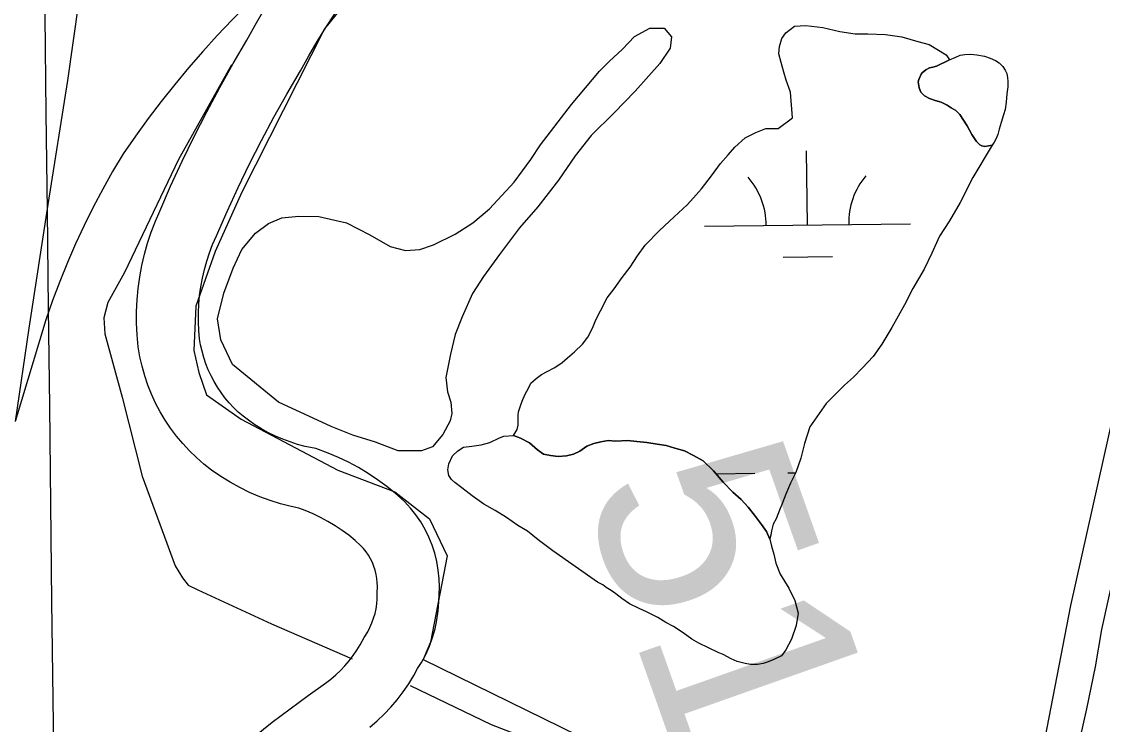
# Model space of a CAD drawing. Extents: x 3677843 to 3715951, y 511991 to 537744.
# Drawn here: x 3703076 to 3703600, y 528617 to 528958 of the extents above; entities that cross this region are included whole.
import ezdxf

# ---------------------------------------------------------------- set-up
doc = ezdxf.new("R2010")
doc.units = 0
for name, color, linetype in [('V-GRID-MAJR', 7, 'Continuous'), ('V-RAIL-TRAK', 7, 'Continuous'), ('V-ROAD-CNTR', 7, 'Continuous'), ('V-SITE-OTLN', 7, 'Continuous'), ('V-SITE-VEGE', 7, 'Continuous'), ('V-SURV-IDEN', 7, 'Continuous'), ('V-TOPO-SHOR', 7, 'Continuous'), ('V-WETL-SWMP', 7, 'Continuous')]:
    doc.layers.add(name, color=color, linetype=linetype)

msp = doc.modelspace()

# ---------------------------------------------------------------- linework, layer by layer
at = {"layer": 'V-GRID-MAJR'}
msp.add_spline([(3703218.92, 517647.956), (3703148.433, 523705.434), (3703077.91, 529765.996), (3703007.387, 535826.572), (3703007.3510000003, 535829.642)], degree=3, dxfattribs=at)
at = {"layer": 'V-RAIL-TRAK'}
for points in [[(3703166.424, 529410.921), (3703158.335, 529353.156), (3703149.721, 529288.633), (3703143.165, 529237.493), (3703136.694, 529198.452), (3703129.986, 529159.452), (3703119.5330000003, 529082.807), (3703108.913, 529006.187), (3703098.13, 528929.59), (3703088.603, 528869.578), (3703079.3740000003, 528809.5160000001), (3703072.642, 528764.208)], [(3703192.883, 528973.8150000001), (3703185.342, 528966.518), (3703177.9590000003, 528959.061), (3703170.74, 528951.447), (3703163.684, 528943.678), (3703156.801, 528935.759), (3703150.086, 528927.694), (3703143.548, 528919.485), (3703137.1890000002, 528911.14), (3703131.0100000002, 528902.657), (3703125.0160000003, 528894.045), (3703119.978, 528885.55), (3703115.1550000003, 528876.932), (3703110.5470000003, 528868.1950000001), (3703106.1580000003, 528859.348), (3703101.99, 528850.392), (3703098.0500000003, 528841.338), (3703094.335, 528832.185), (3703090.849, 528822.9450000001), (3703087.597, 528813.618), (3703072.642, 528764.208)]]:
    msp.add_lwpolyline(points, dxfattribs=at)
at = {"layer": 'V-ROAD-CNTR'}
for points in [[(3703188.9343319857, 528611.7284683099), (3703197.4116859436, 528618.4485224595), (3703206.0158635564, 528625.0089768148), (3703214.74372956, 528631.4041390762), (3703223.2224405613, 528637.3715141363), (3703225.7855946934, 528639.3392543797), (3703228.1808281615, 528641.3856829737), (3703230.4698996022, 528643.5601003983), (3703232.642320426, 528645.8470699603), (3703234.6854725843, 528648.2403397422), (3703236.6047153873, 528650.7419237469), (3703238.387800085, 528653.3357922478), (3703240.034982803, 528656.0268850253), (3703241.9274375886, 528659.5088005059), (3703243.6628009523, 528662.321956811), (3703244.7750685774, 528664.4300022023), (3703245.7378045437, 528666.5991252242), (3703246.550067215, 528668.8330224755), (3703247.210050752, 528671.1136011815), (3703247.710630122, 528673.4328824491), (3703248.0548960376, 528675.7908585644), (3703248.238283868, 528678.1616012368), (3703248.2670298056, 528681.3125269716), (3703248.3919843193, 528684.1326682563), (3703248.3370908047, 528686.1552328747), (3703248.1382205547, 528688.1634963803), (3703247.7954313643, 528690.1524557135), (3703247.310995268, 528692.1110641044), (3703246.6867438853, 528694.032088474), (3703245.9271652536, 528695.901369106), (3703245.035673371, 528697.7110715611), (3703244.0137982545, 528699.456421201), (3703242.8746289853, 528701.1180079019), (3703241.6156896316, 528702.6944529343), (3703240.3618147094, 528704.055256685), (3703237.610380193, 528706.5211503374), (3703234.4689576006, 528709.0828144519), (3703231.2116306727, 528711.4896643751), (3703227.83773289, 528713.7446109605), (3703224.368006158, 528715.836489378), (3703220.8041893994, 528717.7586720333), (3703217.149656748, 528719.5123028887), (3703213.4155278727, 528721.0920939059), (3703210.335405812, 528722.2265492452), (3703206.585221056, 528722.9991625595), (3703201.419520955, 528724.335440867), (3703196.3310604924, 528725.9314094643), (3703191.3227665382, 528727.7811098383), (3703186.419928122, 528729.8829920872), (3703181.626568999, 528732.2255061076), (3703176.958329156, 528734.810168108), (3703172.427059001, 528737.6225601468), (3703168.00288558, 528740.689156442), (3703164.232609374, 528743.630720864), (3703160.644267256, 528746.7519059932), (3703157.228739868, 528750.0546621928), (3703153.9936994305, 528753.5308013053), (3703150.9403982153, 528757.17866747), (3703148.0879630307, 528760.9835157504), (3703145.4430139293, 528764.926959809), (3703143.0047960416, 528769.0106744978), (3703140.789299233, 528773.2183172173), (3703138.7976980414, 528777.5352538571), (3703137.0404359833, 528781.9500146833), (3703135.516455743, 528786.4499563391), (3703134.232714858, 528791.0301132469), (3703133.193823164, 528795.6655376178), (3703132.370838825, 528800.5213938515), (3703131.8328684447, 528806.3478263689), (3703131.573280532, 528811.967676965), (3703131.5687256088, 528817.5895908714), (3703131.8229535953, 528823.2168076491), (3703132.33650952, 528828.8180972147), (3703133.101142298, 528834.3855796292), (3703134.1209717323, 528839.9211454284), (3703135.3937073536, 528845.3980068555), (3703136.9114580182, 528850.8120386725), (3703138.6807998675, 528856.1588255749), (3703140.691255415, 528861.4115106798), (3703142.805838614, 528866.2669025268), (3703148.118567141, 528878.385836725), (3703153.7179913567, 528890.5128116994), (3703159.5482971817, 528902.5281071), (3703165.6104960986, 528914.4286604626), (3703171.900646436, 528926.212726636), (3703178.4174692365, 528937.8716660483), (3703184.9905629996, 528949.1213086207), (3703189.038427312, 528956.4488732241), (3703193.449687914, 528963.9944780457)], [(3703244.676405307, 528616.0207456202), (3703248.2691718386, 528619.0903170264), (3703251.690100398, 528622.3398996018), (3703254.941679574, 528625.7629300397), (3703258.0105274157, 528629.3576602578), (3703260.8832846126, 528633.1020762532), (3703263.5601999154, 528636.9962077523), (3703266.0250171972, 528641.0231149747), (3703267.8925624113, 528644.4591994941), (3703269.7251990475, 528647.4300431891), (3703271.782931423, 528651.3299977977), (3703273.5781954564, 528655.3748747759), (3703275.087932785, 528659.5269775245), (3703276.3159492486, 528663.7703988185), (3703277.249369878, 528668.0951175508), (3703277.8871039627, 528672.4631414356), (3703278.227716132, 528676.8663987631), (3703278.2609701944, 528680.5114730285), (3703278.410015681, 528683.8753317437), (3703278.2969091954, 528688.0427671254), (3703277.885779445, 528692.1945036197), (3703277.176568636, 528696.3095442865), (3703276.1750047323, 528700.3589358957), (3703274.885256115, 528704.327911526), (3703273.3148347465, 528708.1926308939), (3703271.4703266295, 528711.936928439), (3703269.3622017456, 528715.5375787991), (3703266.9993710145, 528718.9839920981), (3703264.3963103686, 528722.2435470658), (3703261.452185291, 528725.4387433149), (3703257.111619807, 528729.3288496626), (3703252.8730423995, 528732.7851855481), (3703248.470369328, 528736.038335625), (3703243.92626711, 528739.0753890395), (3703239.241993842, 528741.899510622), (3703234.421810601, 528744.4993279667), (3703229.490343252, 528746.8656971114), (3703224.4504721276, 528748.9979060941), (3703218.5925941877, 528751.1554507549), (3703213.372778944, 528752.2308374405), (3703209.670479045, 528753.1885591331), (3703206.0229395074, 528754.3325905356), (3703202.437233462, 528755.6568901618), (3703198.9240718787, 528757.1630079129), (3703195.487431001, 528758.8424938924), (3703192.1436708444, 528760.693831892), (3703188.892940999, 528762.7114398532), (3703185.78911442, 528764.8628435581), (3703183.317390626, 528766.791279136), (3703180.929732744, 528768.8680940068), (3703178.6512601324, 528771.0713378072), (3703176.4923005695, 528773.3911986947), (3703174.461601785, 528775.81733253), (3703172.564036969, 528778.3484842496), (3703170.796986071, 528780.983040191), (3703169.1752039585, 528783.6993255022), (3703167.7007007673, 528786.4996827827), (3703166.374301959, 528789.3747461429), (3703165.203564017, 528792.3159853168), (3703164.1875442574, 528795.3160436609), (3703163.333285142, 528798.3638867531), (3703162.640176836, 528801.4564623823), (3703162.1391611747, 528804.4126061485), (3703161.7691315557, 528808.4201736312), (3703161.5727194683, 528812.672323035), (3703161.569274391, 528816.9244091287), (3703161.761046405, 528821.1691923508), (3703162.14949048, 528825.4059027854), (3703162.728857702, 528829.6244203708), (3703163.499028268, 528833.8048545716), (3703164.4622926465, 528837.9499931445), (3703165.6105419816, 528842.0459613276), (3703166.9452001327, 528846.0791744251), (3703168.466744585, 528850.0544893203), (3703170.2961613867, 528854.2550974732), (3703175.4774328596, 528866.0741632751), (3703180.8340086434, 528877.6751883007), (3703186.4117028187, 528889.1698929), (3703192.2115039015, 528900.5553395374), (3703198.2293535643, 528911.829273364), (3703204.4645307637, 528922.9843339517), (3703211.0754370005, 528934.2986913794), (3703215.121572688, 528941.623126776), (3703219.1603120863, 528948.5315219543), (3703223.369070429, 528955.3364619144), (3703227.744264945, 528962.0398029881)]]:
    msp.add_lwpolyline(points, dxfattribs=at)
at = {"layer": 'V-SITE-OTLN'}
msp.add_lwpolyline([(3703195.359, 529389.944), (3703275.542, 529080.745), (3703280.211, 529055.725), (3703281.784, 529047.299), (3703277.197, 529022.139), (3703222.699, 528954.723), (3703182.651, 528875.458), (3703169.716, 528846.644), (3703160.352, 528820.254), (3703159.326, 528798.715), (3703161.802, 528787.9670000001), (3703165.4760000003, 528777.229), (3703182.3170000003, 528765.398), (3703229.165, 528740.6460000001), (3703256.762, 528730.0970000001), (3703273.611, 528717.069), (3703282.1240000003, 528699.192), (3703274.078, 528657.262), (3703270.557, 528648.859), (3703412.2600000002, 528579.392)], dxfattribs=at)
at = {"layer": 'V-SITE-VEGE'}
msp.add_lwpolyline([(3703373.0470000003, 528951.012), (3703380.475, 528955.01), (3703387.498, 528955.0650000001), (3703391.043, 528950.801), (3703390.306, 528945.333), (3703385.292, 528937.881), (3703373.301, 528924.519), (3703363.239, 528913.905), (3703352.0100000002, 528902.893), (3703344.2830000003, 528893.079), (3703336.181, 528881.307), (3703326.1380000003, 528868.351), (3703317.2430000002, 528858.136), (3703307.589, 528845.184), (3703299.8680000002, 528834.588), (3703294.472, 528826.353), (3703289.489, 528814.996), (3703286.044, 528806.387), (3703283.7770000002, 528797.003), (3703281.524, 528785.669), (3703282.36, 528778.653), (3703283.9590000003, 528773.5920000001), (3703284.393, 528768.134), (3703283.64, 528764.616), (3703280.181, 528757.956), (3703275.1550000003, 528752.063), (3703269.707, 528750.069), (3703258.392, 528749.981), (3703247.433, 528754.187), (3703236.4820000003, 528757.6140000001), (3703225.913, 528761.822), (3703200.4560000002, 528773.719), (3703178.074, 528791.881), (3703172.515, 528803.933), (3703170.877, 528814.067), (3703173.9, 528826.576), (3703178.485, 528838.708), (3703182.71, 528847.715), (3703189.278, 528855.571), (3703195.486, 528860.302), (3703202.097, 528863.086), (3703210.284, 528863.929), (3703220.041, 528863.618), (3703233.333, 528860.599), (3703244.693, 528854.836), (3703254.4930000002, 528849.061), (3703261.923, 528847.166), (3703268.941, 528847.613), (3703275.556, 528850.005), (3703286.0500000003, 528855.16), (3703294.592, 528860.689), (3703302.733, 528867.386), (3703314.728, 528880.358), (3703322.836, 528891.346), (3703327.463, 528898.407), (3703342.526, 528918.035), (3703356.057, 528934.139), (3703360.702, 528938.857), (3703367.288, 528944.762)], close=True, dxfattribs=at)
msp.add_lwpolyline([(3703587.7490000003, 528604.098), (3703592.386, 528624.936), (3703596.625, 528645.371), (3703599.683, 528663.395), (3703616.294, 528738.731), (3703619.008, 528749.954), (3703620.544, 528757.968), (3703624.753, 528782.403), (3703626.633, 528797.617), (3703630.055, 528820.446), (3703632.293, 528840.867), (3703635.341, 528860.493), (3703641.147, 528885.339), (3703645.773, 528907.378)], dxfattribs=at)
at = {"layer": 'V-TOPO-SHOR'}
for points in [[(3703689.099, 529212.702), (3703657.361, 529028.574), (3703621.363, 528839.726), (3703584.397, 528675.077), (3703554.008, 528517.897), (3703520.112, 528359.908), (3703506.2490000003, 528285.623), (3703506.29, 528280.5480000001), (3703506.333, 528275.082), (3703505.592, 528270.001), (3703504.828, 528268.0430000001), (3703503.677, 528265.303), (3703501.35, 528263.333), (3703499.018, 528262.143), (3703491.6180000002, 528259.743), (3703484.602, 528258.5160000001), (3703477.196, 528256.8960000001), (3703471.742, 528255.29), (3703465.131, 528252.116), (3703460.863, 528248.569), (3703454.259, 528244.612), (3703450.757, 528243.025), (3703446.484, 528240.258), (3703446.093, 528240.256)], [(3703519.477, 528936.568), (3703525.81, 528939.699), (3703528.882, 528940.879), (3703530.991, 528941.86), (3703533.299, 528942.261), (3703536.187, 528942.476), (3703539.079, 528942.116), (3703542.744, 528941.372), (3703545.448, 528940.43), (3703548.153, 528939.2980000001), (3703549.894, 528938.155), (3703551.6410000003, 528936.435), (3703552.81, 528934.71), (3703553.595, 528932.984), (3703553.9960000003, 528930.868), (3703554.008, 528929.328), (3703554.031, 528926.633), (3703553.673, 528923.162), (3703553.318, 528919.115), (3703552.767, 528915.643), (3703552.02, 528912.9400000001), (3703550.8910000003, 528909.272), (3703549.9560000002, 528905.991), (3703549.204, 528903.482), (3703548.2600000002, 528901.164), (3703547.5, 528899.808), (3703546.5500000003, 528898.262), (3703542.894, 528897.656), (3703541.542, 528898.029), (3703540.578, 528898.407), (3703538.8310000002, 528900.128), (3703536.687, 528903.384), (3703534.342, 528907.603), (3703532.586, 528910.478), (3703530.8310000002, 528913.159), (3703528.892, 528915.072), (3703526.569, 528916.401), (3703524.632, 528917.734), (3703521.7320000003, 528919.059), (3703518.836, 528919.9990000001), (3703516.133, 528920.942), (3703513.62, 528922.2710000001), (3703511.873, 528923.991), (3703511.0840000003, 528926.103), (3703510.677, 528928.988), (3703510.861, 528930.145), (3703511.998, 528932.656), (3703512.569, 528933.432), (3703514.292, 528934.794), (3703516.0160000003, 528935.7710000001), (3703517.747, 528936.1680000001), (3703519.477, 528936.568)], [(3703177.648, 528937.28), (3703151.8510000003, 528891.399), (3703125.735, 528836.539), (3703117.649, 528822.029), (3703115.757, 528814.5970000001), (3703116.208, 528806.792), (3703124.647, 528776.019), (3703134.318, 528737.834), (3703150.276, 528694.234), (3703153.835, 528688.405), (3703156.594, 528684.914), (3703161.298, 528682.61), (3703196.954, 528666.101), (3703236.126, 528649.231)], [(3703355.154, 528686.345), (3703333.468, 528701.507), (3703326.41, 528706.907), (3703321.182, 528711.024), (3703316.481, 528713.846), (3703310.995, 528717.7), (3703305.512, 528721.034), (3703300.032, 528724.11), (3703294.281, 528728.223), (3703289.315, 528732.079), (3703285.917, 528734.651), (3703284.346, 528736.2), (3703283.034, 528738.006), (3703282.491, 528740.861), (3703282.988, 528743.724), (3703284.776, 528747.636), (3703287.3570000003, 528749.995), (3703290.199, 528751.834), (3703294.093, 528752.385), (3703298.764, 528752.9400000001), (3703302.913, 528754.013), (3703307.573, 528756.389), (3703309.645, 528757.183), (3703314.321, 528757.48), (3703317.708, 528756.209), (3703322.142, 528753.905), (3703326.066, 528750.556), (3703328.941, 528748.502), (3703332.325, 528747.748), (3703335.966, 528747.257), (3703340.122, 528747.55), (3703343.4930000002, 528748.357), (3703346.599, 528749.9400000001), (3703349.958, 528752.303), (3703353.327, 528753.63), (3703356.696, 528754.435), (3703360.3310000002, 528754.984), (3703363.97, 528754.752), (3703369.684, 528755.058), (3703374.1040000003, 528754.572), (3703379.046, 528754.091), (3703383.99, 528753.352), (3703388.411, 528752.606), (3703392.579, 528751.338), (3703397.267, 528750.077), (3703401.701, 528747.773), (3703406.399, 528745.213), (3703411.373, 528740.314), (3703416.092, 528734.893), (3703420.809, 528729.9940000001), (3703424.735, 528726.388), (3703428.14, 528722.777), (3703431.288, 528718.904), (3703434.704, 528714.253), (3703437.0700000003, 528710.895), (3703438.657, 528707.27), (3703439.4620000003, 528703.897), (3703440.5330000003, 528700.007), (3703441.606, 528695.598), (3703443.728, 528690.159), (3703447.936, 528683.437), (3703450.843, 528677.483), (3703452.45, 528671.26), (3703451.4590000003, 528665.275), (3703449.169, 528658.763), (3703446.353, 528653.542), (3703444.2970000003, 528650.669), (3703440.674, 528648.822), (3703437.823, 528647.761), (3703435.4930000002, 528646.962), (3703432.6380000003, 528646.419), (3703429.261, 528646.393), (3703426.6580000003, 528646.893), (3703422.752, 528647.9), (3703419.8850000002, 528649.178), (3703415.971, 528651.226), (3703413.6240000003, 528652.246), (3703404.234, 528656.85), (3703400.843, 528658.642), (3703396.661, 528661.728), (3703391.958, 528664.808), (3703388.305, 528666.858), (3703384.389, 528669.167), (3703378.911, 528671.983), (3703375.261, 528673.512), (3703370.565, 528675.814), (3703366.907, 528678.385), (3703364.032, 528680.699), (3703361.681, 528682.241), (3703359.332, 528683.781), (3703357.761, 528685.067), (3703356.719, 528685.579), (3703355.154, 528686.345)], [(3703264.3370000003, 528636.179), (3703303.526, 528617.356), (3703339.161, 528603.581), (3703388.571, 528575.471), (3703396.048, 528568.112), (3703397.656, 528562.267), (3703396.542, 528554.841), (3703392.352, 528541.535), (3703340.201, 528421.273), (3703311.423, 528349.7930000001)]]:
    msp.add_lwpolyline(points, dxfattribs=at)
at = {"layer": 'V-WETL-SWMP'}
for p, q in [((3703456.9332723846, 528859.5446910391), (3703456.519629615, 528895.5423145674)), ((3703406.9365730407, 528858.9701871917), (3703506.9299717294, 528860.1191948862)), ((3703445.1113679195, 528843.9768287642), (3703469.1097836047, 528844.252590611)), ((3703412.556502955, 528738.9558380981), (3703431.47066947, 528739.1731776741)), ((3703447.46961326, 528739.3570189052), (3703451.170398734, 528739.3995440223))]:
    msp.add_line(p, q, dxfattribs=at)
for points in [[(3703438.656, 528707.269), (3703437.069, 528710.894), (3703434.704, 528714.253), (3703431.289, 528718.904), (3703428.1410000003, 528722.777), (3703424.735, 528726.388), (3703420.809, 528729.9940000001), (3703416.093, 528734.894), (3703411.3740000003, 528740.314), (3703406.398, 528745.212), (3703401.701, 528747.773), (3703397.2660000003, 528750.077), (3703392.579, 528751.339), (3703388.412, 528752.606), (3703383.989, 528753.351), (3703379.046, 528754.091), (3703374.105, 528754.572), (3703369.684, 528755.057), (3703363.97, 528754.752), (3703360.3310000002, 528754.984), (3703356.697, 528754.435), (3703353.326, 528753.63), (3703349.958, 528752.304), (3703346.599, 528749.939), (3703343.4930000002, 528748.356), (3703340.122, 528747.55), (3703335.967, 528747.257), (3703332.325, 528747.748), (3703328.941, 528748.501), (3703326.0670000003, 528750.557), (3703322.143, 528753.904), (3703317.708, 528756.208), (3703314.3200000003, 528757.481), (3703316.119, 528760.358), (3703316.6240000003, 528762.4450000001), (3703316.6010000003, 528765.308), (3703316.585, 528767.39), (3703316.833, 528768.954), (3703318.1040000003, 528772.868), (3703318.8680000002, 528774.956), (3703320.147, 528777.83), (3703321.43, 528780.182), (3703322.711, 528782.795), (3703325.295, 528785.158), (3703327.884, 528787), (3703330.735, 528788.585), (3703334.364, 528790.435), (3703337.99, 528792.806), (3703340.574, 528795.169), (3703343.935, 528798.059), (3703347.811, 528801.733), (3703350.387, 528805.137), (3703352.6950000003, 528809.58), (3703354.2260000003, 528813.497), (3703356.5330000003, 528817.9400000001), (3703359.8680000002, 528824.213), (3703363.217, 528828.664), (3703367.078, 528834.161), (3703370.943, 528839.137), (3703374.544, 528844.631), (3703378.147, 528849.865), (3703385.12, 528856.948), (3703392.356, 528863.512), (3703398.558, 528869.287), (3703401.6550000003, 528872.6950000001), (3703405.524, 528877.15), (3703410.42, 528883.436), (3703414.798, 528889.457), (3703418.409, 528893.65), (3703421.764, 528897.3200000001), (3703426.6750000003, 528901.784), (3703431.86, 528904.428), (3703436.791, 528906.2880000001), (3703442.7770000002, 528906.335), (3703449.585, 528911.463), (3703448.613, 528923.9400000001), (3703446.616, 528929.777), (3703445.415, 528933.67), (3703444.208, 528938.343), (3703443.003, 528942.625), (3703443.366, 528946.14), (3703444.506, 528950.051), (3703446.435, 528952.797), (3703450.703, 528955.952), (3703456.162, 528956.385), (3703464.365, 528955.279), (3703472.574, 528953.393), (3703479.9960000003, 528952.28), (3703486.239, 528952.329), (3703494.826, 528952.007), (3703502.6380000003, 528950.897), (3703510.46, 528948.618), (3703515.935, 528947.1), (3703524.168, 528942.0920000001), (3703525.809, 528939.699), (3703519.477, 528936.568), (3703517.747, 528936.169), (3703516.017, 528935.7710000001), (3703514.291, 528934.794), (3703512.569, 528933.432), (3703511.997, 528932.657)], [(3703511.997, 528932.657), (3703510.861, 528930.145), (3703510.677, 528928.988), (3703511.085, 528926.102), (3703511.872, 528923.99), (3703513.619, 528922.27), (3703516.133, 528920.941), (3703518.8370000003, 528920), (3703521.733, 528919.059), (3703524.633, 528917.734), (3703526.569, 528916.401), (3703528.8910000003, 528915.071), (3703530.832, 528913.16), (3703532.586, 528910.478), (3703534.342, 528907.603), (3703536.686, 528903.384), (3703538.8310000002, 528900.127), (3703540.577, 528898.407), (3703541.543, 528898.029), (3703542.895, 528897.655), (3703546.549, 528898.261), (3703537.041, 528882.569), (3703530.889, 528870.547), (3703525.753, 528861.657), (3703520.867, 528854.0700000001), (3703517.286, 528845.973), (3703513.443, 528838.134), (3703508.051, 528828.721), (3703503.948, 528820.88), (3703497.787, 528809.899), (3703492.9050000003, 528801.792), (3703488.788, 528795.773), (3703483.625, 528790.2660000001), (3703479.235, 528785.807), (3703474.841, 528781.868), (3703471.484, 528778.458), (3703466.061, 528772.949), (3703458.08, 528761.694), (3703455.541, 528753.605), (3703453.774, 528746.563), (3703451.227, 528739.515), (3703448.665, 528734.289), (3703446.363, 528729.066), (3703444.8340000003, 528724.889), (3703443.301, 528721.233), (3703441.772, 528717.056), (3703440.231, 528714.441), (3703439.475, 528711.312), (3703439.231, 528709.227), (3703438.9080000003, 528708.028), (3703438.656, 528707.269)]]:
    msp.add_lwpolyline(points, dxfattribs=at)
for centre, radius, start, end in [((3703401.688527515, 528859.3847172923), 35.24628790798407, 359.8865273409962, 41.43018567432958), ((3703512.1671062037, 528860.6542084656), 35.24628790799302, 139.88652433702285, 181.43018267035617)]:
    msp.add_arc(centre, radius, start, end, dxfattribs=at)

# ---------------------------------------------------------------- texts
at = {"layer": 'V-SURV-IDEN'}
msp.add_text('51+77.1', height=100, rotation=289.47771823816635, dxfattribs=at).set_placement((3703347.0930841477, 528731.8195633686))

doc.saveas('drawing.dxf')
